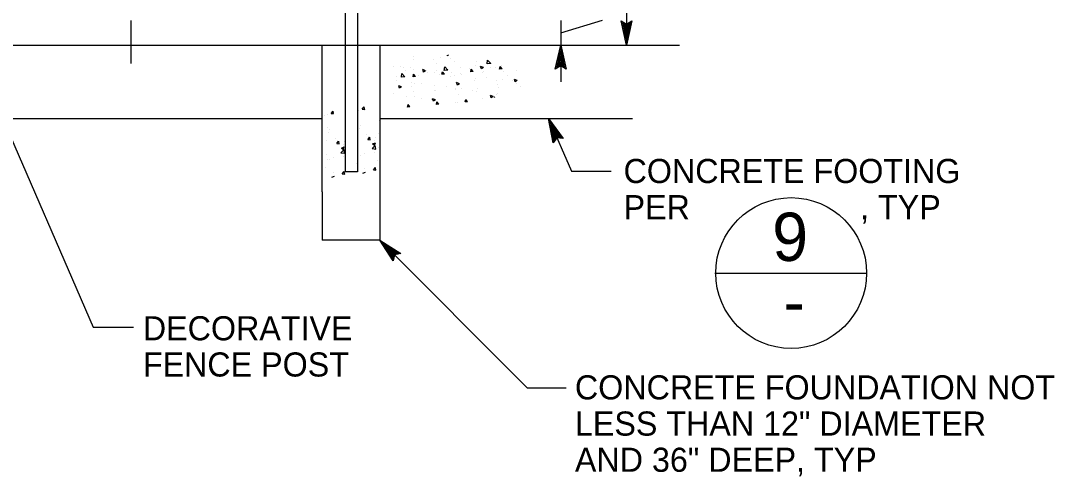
# Model space of a CAD drawing. Extents: x 6710407 to 6714861, y 1868090 to 1871317.
# Drawn here: x 6712286.1 to 6712543.3, y 1868670.6 to 1868783.8 of the extents above; entities that cross this region are included whole.
import ezdxf

# ---------------------------------------------------------------- set-up
doc = ezdxf.new("R2010")
doc.units = 0
for name, color, linetype in [('Erosion C (Lv35)', 7, 'Continuous'), ('G-MARK', 7, 'Continuous'), ('G-TEXT', 7, 'Continuous'), ('Nongeo Data(60)', 7, 'Continuous')]:
    doc.layers.add(name, color=color, linetype=linetype)

# ---------------------------------------------------------------- blocks, each defined once
blk = doc.blocks.new('SC8415')
at = {"layer": 'Erosion C (Lv35)'}
for p, q in [((-1.69606, 1.76963), (-1.69579, 1.76945)), ((-1.69579, 1.76945), (-1.69573, 1.76963)), ((-1.69408, 1.76913), (-1.69408, 1.76913)), ((-1.68715, 1.76926), (-1.68715, 1.76926)), ((-1.70955, 1.76614), (-1.70906, 1.76672)), ((-1.70943, 1.76711), (-1.70943, 1.76711)), ((-1.70894, 1.76609), (-1.70906, 1.76672)), ((-1.70791, 1.76649), (-1.70791, 1.76649)), ((-1.70689, 1.76745), (-1.70689, 1.76745)), ((-1.70672, 1.76656), (-1.70672, 1.76656)), ((-1.70669, 1.76754), (-1.7059, 1.76836)), ((-1.70669, 1.76754), (-1.70579, 1.7674)), ((-1.70579, 1.7674), (-1.7059, 1.76836)), ((-1.70484, 1.76651), (-1.70412, 1.76679)), ((-1.70484, 1.76651), (-1.70433, 1.76617)), ((-1.70433, 1.76617), (-1.70412, 1.76679)), ((-1.70304, 1.76795), (-1.70304, 1.76795)), ((-1.70278, 1.76714), (-1.70278, 1.76714)), ((-1.7013, 1.76633), (-1.7013, 1.76633)), ((-1.69901, 1.76659), (-1.69901, 1.76659)), ((-1.6975, 1.7679), (-1.6975, 1.7679)), ((-1.69662, 1.7688), (-1.69662, 1.7688)), ((-1.69585, 1.76586), (-1.69506, 1.76668)), ((-1.69494, 1.76572), (-1.69506, 1.76668)), ((-1.69309, 1.7676), (-1.69309, 1.7676)), ((-1.69228, 1.76861), (-1.69228, 1.76861)), ((-1.68716, 1.76862), (-1.68716, 1.76862)), ((-1.68649, 1.76648), (-1.68649, 1.76648)), ((-1.68473, 1.76639), (-1.68473, 1.76639)), ((-1.68394, 1.76681), (-1.68394, 1.76681)), ((-1.682, 1.76664), (-1.682, 1.76664)), ((-1.71312, 1.76577), (-1.71312, 1.76577)), ((-1.71086, 1.76455), (-1.71086, 1.76455)), ((-1.71, 1.76543), (-1.71, 1.76543)), ((-1.70955, 1.76614), (-1.70894, 1.76608)), ((-1.70571, 1.76395), (-1.70571, 1.76395)), ((-1.70494, 1.76557), (-1.70494, 1.76557)), ((-1.70458, 1.7652), (-1.70458, 1.7652)), ((-1.7029, 1.76375), (-1.7029, 1.76375)), ((-1.70226, 1.7655), (-1.70177, 1.76608)), ((-1.70226, 1.7655), (-1.70165, 1.76545)), ((-1.70165, 1.76545), (-1.70177, 1.76609)), ((-1.6993, 1.76479), (-1.6993, 1.76479)), ((-1.69916, 1.76497), (-1.69916, 1.76497)), ((-1.69762, 1.76452), (-1.69762, 1.76452)), ((-1.69675, 1.76513), (-1.69675, 1.76513)), ((-1.69658, 1.76435), (-1.69658, 1.76435)), ((-1.69588, 1.7661), (-1.69588, 1.7661)), ((-1.69585, 1.76586), (-1.69494, 1.76572)), ((-1.69497, 1.76486), (-1.69449, 1.76545)), ((-1.69497, 1.76486), (-1.69437, 1.76481)), ((-1.69437, 1.76481), (-1.69448, 1.76545)), ((-1.69373, 1.76474), (-1.69373, 1.76474)), ((-1.6929, 1.76563), (-1.6929, 1.76563)), ((-1.69241, 1.76523), (-1.69241, 1.76523)), ((-1.69065, 1.76537), (-1.69065, 1.76537)), ((-1.69045, 1.76587), (-1.69045, 1.76587)), ((-1.69023, 1.7657), (-1.68952, 1.76597)), ((-1.69023, 1.7657), (-1.68973, 1.76536)), ((-1.68973, 1.76536), (-1.68952, 1.76597)), ((-1.68831, 1.76451), (-1.68831, 1.76451)), ((-1.68769, 1.76423), (-1.6872, 1.76481)), ((-1.68769, 1.76423), (-1.68708, 1.76417)), ((-1.68727, 1.76588), (-1.68727, 1.76588)), ((-1.68708, 1.76417), (-1.6872, 1.76481)), ((-1.68503, 1.76565), (-1.68503, 1.76565)), ((-1.685, 1.76418), (-1.68421, 1.765)), ((-1.685, 1.76418), (-1.6841, 1.76404)), ((-1.6841, 1.76404), (-1.68421, 1.765)), ((-1.68289, 1.76428), (-1.68289, 1.76428)), ((-1.71417, 1.76163), (-1.71417, 1.76163)), ((-1.71337, 1.76324), (-1.71266, 1.76351)), ((-1.71337, 1.76324), (-1.71287, 1.7629)), ((-1.71325, 1.76239), (-1.71325, 1.76239)), ((-1.71287, 1.7629), (-1.71266, 1.76351)), ((-1.7121, 1.7631), (-1.7121, 1.7631)), ((-1.70956, 1.76344), (-1.70956, 1.76344)), ((-1.70874, 1.7614), (-1.70874, 1.7614)), ((-1.70843, 1.76232), (-1.70843, 1.76232)), ((-1.70803, 1.7631), (-1.70803, 1.7631)), ((-1.70332, 1.76117), (-1.70332, 1.76117)), ((-1.7025, 1.76334), (-1.7025, 1.76334)), ((-1.69943, 1.76112), (-1.69943, 1.76112)), ((-1.69877, 1.76242), (-1.69806, 1.7627)), ((-1.69877, 1.76242), (-1.69827, 1.76208)), ((-1.69826, 1.76208), (-1.69806, 1.7627)), ((-1.69775, 1.76113), (-1.69775, 1.76113)), ((-1.69558, 1.76162), (-1.69558, 1.76162)), ((-1.69253, 1.76185), (-1.69253, 1.76185)), ((-1.68916, 1.76247), (-1.68916, 1.76247)), ((-1.6874, 1.7625), (-1.6874, 1.7625)), ((-1.68677, 1.76182), (-1.68677, 1.76182)), ((-1.68662, 1.7628), (-1.68662, 1.7628)), ((-1.68417, 1.76161), (-1.68346, 1.76188)), ((-1.68417, 1.76161), (-1.68366, 1.76127)), ((-1.68366, 1.76127), (-1.68346, 1.76188)), ((-1.68277, 1.76331), (-1.68277, 1.76331)), ((-1.70839, 1.75994), (-1.70839, 1.75994)), ((-1.70815, 1.75972), (-1.70815, 1.75972)), ((-1.70775, 1.75896), (-1.70765, 1.75908)), ((-1.70762, 1.7589), (-1.70765, 1.75908)), ((-1.70731, 1.75915), (-1.7066, 1.75942)), ((-1.70731, 1.75915), (-1.7068, 1.75881)), ((-1.7068, 1.75881), (-1.7066, 1.75942)), ((-1.70455, 1.75876), (-1.70455, 1.75876)), ((-1.70302, 1.76037), (-1.70302, 1.76037)), ((-1.70197, 1.76078), (-1.70197, 1.76078)), ((-1.70085, 1.75786), (-1.70036, 1.75844)), ((-1.70024, 1.75781), (-1.70036, 1.75844)), ((-1.69862, 1.75978), (-1.69862, 1.75978)), ((-1.6979, 1.76094), (-1.6979, 1.76094)), ((-1.69271, 1.75833), (-1.692, 1.75861)), ((-1.6927, 1.7608), (-1.6927, 1.7608)), ((-1.69265, 1.75847), (-1.69265, 1.75847)), ((-1.69247, 1.76071), (-1.69247, 1.76071)), ((-1.6922, 1.75799), (-1.69199, 1.75861)), ((-1.69183, 1.75846), (-1.69183, 1.75846)), ((-1.68929, 1.7588), (-1.68929, 1.7588)), ((-1.68752, 1.75912), (-1.68752, 1.75912)), ((-1.68705, 1.76048), (-1.68705, 1.76048)), ((-1.68544, 1.7593), (-1.68544, 1.7593)), ((-1.68224, 1.75988), (-1.68224, 1.75988)), ((-1.70085, 1.75786), (-1.70025, 1.7578)), ((-1.69825, 1.75762), (-1.69825, 1.75762)), ((-1.69787, 1.75775), (-1.69787, 1.75775)), ((-1.69357, 1.75722), (-1.69308, 1.7578)), ((-1.69357, 1.75722), (-1.69296, 1.75717)), ((-1.69296, 1.75717), (-1.69307, 1.75781)), ((-1.69271, 1.75833), (-1.6922, 1.75799)), ((-1.68628, 1.75658), (-1.68579, 1.75717)), ((-1.68628, 1.75658), (-1.68567, 1.75653)), ((-1.68567, 1.75653), (-1.68579, 1.75717))]:
    blk.add_line(p, q, dxfattribs=at)

msp = doc.modelspace()

# ---------------------------------------------------------------- linework, layer by layer
at = {"layer": 'G-MARK'}
for p, q in [((6712436.84, 1868887.52), (6712436.84, 1868777.79)), ((6712269.34, 1868787.7), (6712304.15, 1868707.63)), ((6712420.45, 1868780.84), (6712430.86, 1868783.96)), ((6712420.45, 1868783.89), (6712420.45, 1868777.79)), ((6712420.45, 1868777.79), (6712420.45, 1868768.65)), ((6712417.4, 1868759.5), (6712423.18, 1868746.43)), ((6712423.18, 1868746.43), (6712432.97, 1868746.43)), ((6712375.46, 1868729.29), (6712412.15, 1868692.54)), ((6712304.15, 1868707.63), (6712314.15, 1868707.63)), ((6712412.15, 1868692.54), (6712421.83, 1868692.54))]:
    msp.add_line(p, q, dxfattribs=at)
at = {"layer": 'G-TEXT'}
for p, q in [((6712436.84, 1868777.79), (6712435.51, 1868783.79)), ((6712435.51, 1868783.79), (6712435.51, 1868783.79)), ((6712435.51, 1868783.79), (6712436.84, 1868782.99)), ((6712436.84, 1868779.18), (6712435.87, 1868783.56)), ((6712436.85, 1868780.55), (6712436.22, 1868783.38)), ((6712436.85, 1868781.94), (6712436.58, 1868783.15)), ((6712436.84, 1868782.99), (6712438.18, 1868783.79)), ((6712438.18, 1868783.79), (6712436.84, 1868777.79)), ((6712437.83, 1868783.58), (6712436.85, 1868779.17)), ((6712437.47, 1868783.34), (6712436.85, 1868780.55)), ((6712437.12, 1868783.17), (6712436.85, 1868781.94)), ((6712438.18, 1868783.79), (6712438.18, 1868783.79)), ((6712419.11, 1868771.79), (6712420.45, 1868777.79)), ((6712420.45, 1868777.79), (6712420.45, 1868777.79)), ((6712420.45, 1868777.79), (6712421.78, 1868771.79)), ((6712436.84, 1868777.79), (6712436.84, 1868777.79)), ((6712419.47, 1868772.01), (6712420.45, 1868776.41)), ((6712419.82, 1868772.24), (6712420.45, 1868775.03)), ((6712420.45, 1868776.4), (6712421.42, 1868772.03)), ((6712420.45, 1868775.03), (6712421.07, 1868772.2)), ((6712420.45, 1868772.59), (6712419.11, 1868771.79)), ((6712420.17, 1868772.42), (6712420.45, 1868773.65)), ((6712420.45, 1868773.65), (6712420.71, 1868772.44)), ((6712421.78, 1868771.79), (6712420.45, 1868772.59)), ((6712419.11, 1868771.79), (6712419.11, 1868771.79)), ((6712421.78, 1868771.79), (6712421.78, 1868771.79)), ((6712418.6, 1868753.47), (6712417.4, 1868759.5)), ((6712417.4, 1868759.5), (6712417.4, 1868759.5)), ((6712417.4, 1868759.5), (6712421.04, 1868754.55)), ((6712418.84, 1868753.82), (6712417.96, 1868758.24)), ((6712417.97, 1868758.23), (6712420.62, 1868754.62)), ((6712419.07, 1868754.18), (6712418.52, 1868756.98)), ((6712418.52, 1868756.98), (6712420.23, 1868754.64)), ((6712419.5, 1868754.75), (6712418.6, 1868753.47)), ((6712419.32, 1868754.48), (6712419.07, 1868755.71)), ((6712419.07, 1868755.71), (6712419.81, 1868754.71)), ((6712421.04, 1868754.55), (6712419.5, 1868754.75)), ((6712421.04, 1868754.55), (6712421.04, 1868754.55)), ((6712418.6, 1868753.47), (6712418.6, 1868753.47)), ((6712378.75, 1868724.1), (6712375.46, 1868729.29)), ((6712375.46, 1868729.29), (6712375.46, 1868729.29)), ((6712375.46, 1868729.29), (6712380.64, 1868725.99)), ((6712378.85, 1868724.51), (6712376.43, 1868728.32)), ((6712376.44, 1868728.31), (6712380.22, 1868725.9)), ((6712378.94, 1868724.92), (6712377.41, 1868727.34)), ((6712377.41, 1868727.34), (6712379.85, 1868725.78)), ((6712379.06, 1868725.29), (6712378.38, 1868726.36)), ((6712378.38, 1868726.36), (6712379.43, 1868725.69)), ((6712379.13, 1868725.61), (6712378.75, 1868724.1)), ((6712380.64, 1868725.99), (6712379.13, 1868725.61)), ((6712380.64, 1868725.99), (6712380.64, 1868725.99)), ((6712378.75, 1868724.1), (6712378.75, 1868724.1))]:
    msp.add_line(p, q, dxfattribs=at)
at = {"layer": 'Nongeo Data(60)'}
for p, q in [((6712366.87, 1868875.33), (6712366.87, 1868746.28)), ((6712369.92, 1868875.33), (6712369.92, 1868746.28)), ((6712313.53, 1868783.89), (6712313.53, 1868773.22)), ((6712258.59, 1868777.79), (6712450.05, 1868777.79)), ((6712359.25, 1868777.79), (6712377.54, 1868777.79)), ((6712361.08, 1868741.29), (6712361.08, 1868777.87)), ((6712375.46, 1868777.87), (6712375.46, 1868741.29)), ((6712414.5, 1868777.79), (6712414.5, 1868777.79)), ((6712414.5, 1868777.79), (6712414.5, 1868777.79)), ((6712416.22, 1868777.79), (6712438.56, 1868777.79)), ((6712416.22, 1868777.79), (6712422.16, 1868777.79)), ((6712420.45, 1868777.79), (6712420.45, 1868777.79)), ((6712436.84, 1868777.79), (6712436.84, 1868777.79)), ((6712370.2, 1868761.61), (6712370.2, 1868761.61)), ((6712371.09, 1868761.81), (6712371.58, 1868762.38)), ((6712371.09, 1868761.81), (6712371.69, 1868761.75)), ((6712371.69, 1868761.76), (6712371.58, 1868762.38)), ((6712274.87, 1868759.5), (6712361.08, 1868759.5)), ((6712361.73, 1868760.3), (6712361.73, 1868760.3)), ((6712362.45, 1868760.59), (6712362.45, 1868760.59)), ((6712363.34, 1868760.79), (6712363.83, 1868761.37)), ((6712363.34, 1868760.79), (6712363.94, 1868760.74)), ((6712363.94, 1868760.74), (6712363.83, 1868761.37)), ((6712375.27, 1868759.03), (6712375.27, 1868759.03)), ((6712375.46, 1868759.5), (6712438.33, 1868759.5)), ((6712362.33, 1868757.27), (6712362.33, 1868757.27)), ((6712362.88, 1868756.85), (6712362.88, 1868756.85)), ((6712370.08, 1868758.28), (6712370.08, 1868758.28)), ((6712370.36, 1868757.12), (6712370.36, 1868757.12)), ((6712370.63, 1868757.86), (6712370.63, 1868757.86)), ((6712362.21, 1868753.94), (6712362.21, 1868753.94)), ((6712362.61, 1868756.11), (6712362.61, 1868756.11)), ((6712364.33, 1868754.45), (6712364.33, 1868754.45)), ((6712364.73, 1868753.27), (6712365.21, 1868753.85)), ((6712365, 1868753.92), (6712365, 1868753.92)), ((6712365.33, 1868753.22), (6712365.22, 1868753.85)), ((6712369.96, 1868754.95), (6712369.96, 1868754.95)), ((6712372.08, 1868755.46), (6712372.08, 1868755.46)), ((6712372.48, 1868754.28), (6712372.96, 1868754.86)), ((6712372.48, 1868754.28), (6712373.08, 1868754.23)), ((6712372.75, 1868754.93), (6712372.75, 1868754.93)), ((6712373.08, 1868754.23), (6712372.97, 1868754.86)), ((6712374.18, 1868754.12), (6712374.18, 1868754.12)), ((6712374.32, 1868754.75), (6712374.32, 1868754.75)), ((6712375.15, 1868755.7), (6712375.15, 1868755.7)), ((6712364.73, 1868753.27), (6712365.33, 1868753.22)), ((6712365.78, 1868751.01), (6712366.56, 1868751.82)), ((6712365.92, 1868752.18), (6712366.62, 1868752.45)), ((6712365.92, 1868752.18), (6712366.41, 1868751.85)), ((6712366.41, 1868751.85), (6712366.62, 1868752.45)), ((6712366.43, 1868753.1), (6712366.43, 1868753.1)), ((6712366.67, 1868750.87), (6712366.56, 1868751.82)), ((6712366.57, 1868753.74), (6712366.57, 1868753.74)), ((6712369.84, 1868751.62), (6712369.84, 1868751.62)), ((6712373.53, 1868752.02), (6712374.31, 1868752.84)), ((6712373.53, 1868752.02), (6712374.42, 1868751.89)), ((6712373.67, 1868753.19), (6712374.37, 1868753.46)), ((6712373.67, 1868753.19), (6712374.16, 1868752.86)), ((6712374.16, 1868752.86), (6712374.37, 1868753.47)), ((6712374.42, 1868751.89), (6712374.31, 1868752.84)), ((6712375.03, 1868752.37), (6712375.03, 1868752.37)), ((6712362.09, 1868750.61), (6712362.09, 1868750.61)), ((6712362.34, 1868749.37), (6712362.34, 1868749.37)), ((6712362.99, 1868749.41), (6712362.99, 1868749.41)), ((6712363.94, 1868749.79), (6712363.94, 1868749.79)), ((6712365.78, 1868751.01), (6712366.67, 1868750.87)), ((6712366.44, 1868750.12), (6712366.44, 1868750.12)), ((6712370.09, 1868750.38), (6712370.09, 1868750.38)), ((6712370.74, 1868750.43), (6712370.74, 1868750.43)), ((6712371.69, 1868750.81), (6712371.69, 1868750.81)), ((6712374.19, 1868751.14), (6712374.19, 1868751.14)), ((6712374.91, 1868749.04), (6712374.91, 1868749.04)), ((6712375.42, 1868750.15), (6712375.42, 1868750.15)), ((6712361.97, 1868747.28), (6712361.97, 1868747.28)), ((6712363.81, 1868746.18), (6712363.81, 1868746.18)), ((6712366.12, 1868745.75), (6712366.6, 1868746.32)), ((6712366.72, 1868745.7), (6712366.6, 1868746.33)), ((6712369.92, 1868746.28), (6712366.87, 1868746.28)), ((6712369.71, 1868748.29), (6712369.71, 1868748.29)), ((6712371.23, 1868745.94), (6712371.93, 1868746.21)), ((6712371.56, 1868747.19), (6712371.56, 1868747.19)), ((6712373.87, 1868746.76), (6712374.35, 1868747.34)), ((6712373.87, 1868746.76), (6712374.47, 1868746.71)), ((6712374.47, 1868746.71), (6712374.35, 1868747.34)), ((6712375.35, 1868747.69), (6712375.35, 1868747.69)), ((6712363.48, 1868744.93), (6712364.18, 1868745.2)), ((6712366.12, 1868745.75), (6712366.72, 1868745.7)), ((6712361.08, 1868741.29), (6712361.08, 1868729.29)), ((6712375.46, 1868741.29), (6712375.46, 1868729.29)), ((6712375.46, 1868729.29), (6712361.08, 1868729.29)), ((6712458.84, 1868721.04), (6712496.54, 1868721.04))]:
    msp.add_line(p, q, dxfattribs=at)
msp.add_circle((6712477.79, 1868721.09), 18.75, dxfattribs=at)

# ---------------------------------------------------------------- block references
at = {"layer": 'Nongeo Data(60)', "xscale": 984.251968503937, "yscale": -984.251968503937, "rotation": 180}
msp.add_blockref('SC8415', (6710723.23, 1867033.51), dxfattribs=at)

# ---------------------------------------------------------------- texts
at = {"layer": 'Nongeo Data(60)'}
for s, height, p in [('CONCRETE FOOTING', 6, (6712436.09, 1868743.47)), ('PER                   , TYP', 6, (6712436.09, 1868734.47)), ('9', 12, (6712473.07, 1868724.1)), ('-', 12, (6712475.89, 1868708.04)), ('DECORATIVE', 6, (6712316.5, 1868704.36)), ('FENCE POST', 6, (6712316.5, 1868695.36)), ('CONCRETE FOUNDATION NOT', 6, (6712423.99, 1868689.67)), ('LESS THAN 12" DIAMETER', 6, (6712423.99, 1868680.67)), ('AND 36" DEEP, TYP', 6, (6712423.99, 1868671.67))]:
    msp.add_text(s, height=height, dxfattribs=at).set_placement(p)

doc.saveas('drawing.dxf')
